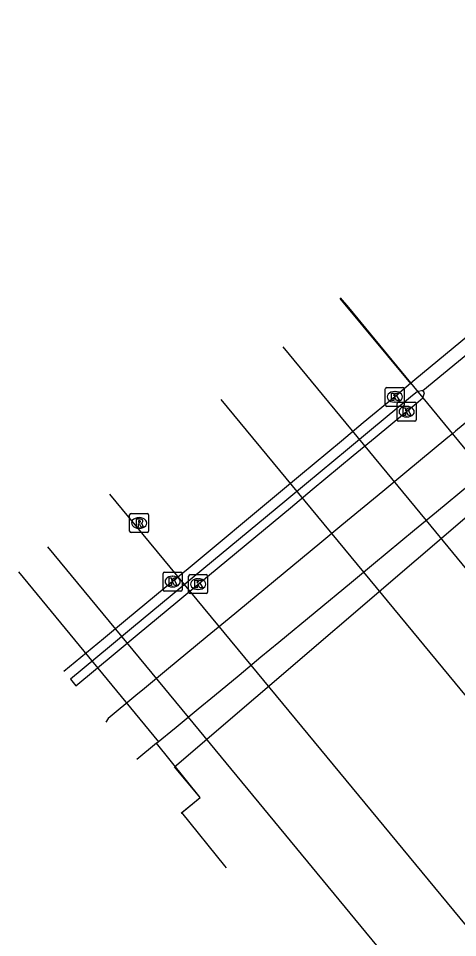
# Model space of a CAD drawing. Extents: x 159280 to 160375, y 384531 to 385872.
# Drawn here: x 159280.02 to 159303.16, y 385237.26 to 385285.65 of the extents above; entities that cross this region are included whole.
import ezdxf

# ---------------------------------------------------------------- set-up
doc = ezdxf.new("R2010")
doc.units = 0
for name, color, linetype in [('IMGEO_Fietspad_open', 7, 'Continuous'), ('IMGEO_Geluidsscherm', 7, 'Continuous'), ('IMGEO_Kolk', 7, 'Continuous'), ('IMGEO_Muur', 7, 'Continuous'), ('IMGEO_Pijler', 7, 'Continuous'), ('IMGEO_Rijbaan_lokaal_gesloten', 7, 'Continuous'), ('IMGEO_Rijbaan_lokaal_open', 7, 'Continuous'), ('IMGEO_Rioolput', 7, 'Continuous'), ('IMGEO_Spoor', 7, 'Continuous'), ('IMGEO_Spoorbaan_halfverhard', 7, 'Continuous'), ('IMGEO_Terreindeel_gesloten', 7, 'Continuous'), ('IMGEO_Voetpad_open', 7, 'Continuous')]:
    doc.layers.add(name, color=color, linetype=linetype)

msp = doc.modelspace()

# ---------------------------------------------------------------- linework, layer by layer
at = {"layer": 'IMGEO_Fietspad_open'}
for points in [[(159301.323, 385266.059), (159308.051, 385271.586), (159311.046, 385274.117), (159325.421, 385285.651)], [(159318.526, 385276.664), (159303.045, 385263.915), (159302.869, 385263.769), (159302.64, 385263.579), (159300.374, 385261.706), (159299.217, 385260.75), (159297.056, 385258.964), (159295.899, 385258.008), (159291.123, 385254.06), (159289.967, 385253.104), (159287.819, 385251.329), (159286.663, 385250.374), (159286.211, 385250), (159284.752, 385248.794), (159284.631, 385248.598)]]:
    msp.add_lwpolyline(points, dxfattribs=at)
at = {"layer": 'IMGEO_Geluidsscherm'}
msp.add_lwpolyline([(159310.803, 385254.224), (159308.618, 385256.968), (159304.127, 385262.305), (159297.428, 385270.424), (159296.997, 385270.945)], dxfattribs=at)
at = {"layer": 'IMGEO_Kolk'}
for p, q in [((159299.352, 385265.3), (159299.352, 385266.152)), ((159299.427, 385266.226), (159300.279, 385266.226)), ((159299.84, 385266.006), (159299.865, 385266.006)), ((159300.353, 385266.152), (159300.353, 385265.3)), ((159299.863, 385265.446), (159299.838, 385265.446)), ((159300.051, 385265.445), (159300.903, 385265.445)), ((159300.279, 385265.226), (159299.427, 385265.226)), ((159299.976, 385264.519), (159299.976, 385265.371)), ((159300.464, 385265.225), (159300.489, 385265.225)), ((159300.977, 385265.371), (159300.977, 385264.519)), ((159300.487, 385264.665), (159300.462, 385264.665)), ((159300.903, 385264.445), (159300.051, 385264.445)), ((159287.647, 385255.573), (159287.647, 385256.425)), ((159287.722, 385256.499), (159288.574, 385256.499)), ((159288.135, 385256.279), (159288.16, 385256.279)), ((159288.648, 385256.425), (159288.648, 385255.573)), ((159288.99, 385255.441), (159288.99, 385256.293)), ((159289.065, 385256.367), (159289.917, 385256.367)), ((159289.991, 385256.293), (159289.991, 385255.441)), ((159289.478, 385256.147), (159289.503, 385256.147)), ((159288.574, 385255.499), (159287.722, 385255.499)), ((159288.158, 385255.719), (159288.133, 385255.719)), ((159289.917, 385255.367), (159289.065, 385255.367)), ((159289.501, 385255.587), (159289.476, 385255.587))]:
    msp.add_line(p, q, dxfattribs=at)
for points in [[(159299.352, 385265.3), (159299.352, 385266.152)], [(159299.427, 385266.226), (159300.279, 385266.226)], [(159299.673, 385265.926), (159299.796, 385265.926), (159299.796, 385265.775), (159299.926, 385265.926), (159300.09, 385265.926), (159299.944, 385265.775), (159300.097, 385265.526), (159299.945, 385265.526), (159299.86, 385265.69), (159299.796, 385265.623), (159299.796, 385265.526), (159299.673, 385265.526), (159299.673, 385265.926)], [(159300.353, 385266.152), (159300.353, 385265.3)], [(159300.051, 385265.445), (159300.903, 385265.445)], [(159300.279, 385265.226), (159299.427, 385265.226)], [(159299.976, 385264.519), (159299.976, 385265.371)], [(159300.297, 385265.145), (159300.42, 385265.145), (159300.42, 385264.994), (159300.55, 385265.145), (159300.714, 385265.145), (159300.568, 385264.994), (159300.721, 385264.745), (159300.569, 385264.745), (159300.484, 385264.909), (159300.42, 385264.842), (159300.42, 385264.745), (159300.297, 385264.745), (159300.297, 385265.145)], [(159300.977, 385265.371), (159300.977, 385264.519)], [(159300.903, 385264.445), (159300.051, 385264.445)], [(159287.647, 385255.573), (159287.647, 385256.425)], [(159287.722, 385256.499), (159288.574, 385256.499)], [(159288.648, 385256.425), (159288.648, 385255.573)], [(159288.99, 385255.441), (159288.99, 385256.293)], [(159289.065, 385256.367), (159289.917, 385256.367)], [(159289.991, 385256.293), (159289.991, 385255.441)], [(159287.968, 385256.199), (159288.091, 385256.199), (159288.091, 385256.048), (159288.221, 385256.199), (159288.385, 385256.199), (159288.239, 385256.048), (159288.392, 385255.799), (159288.24, 385255.799), (159288.155, 385255.963), (159288.091, 385255.896), (159288.091, 385255.799), (159287.968, 385255.799), (159287.968, 385256.199)], [(159289.311, 385256.067), (159289.434, 385256.067), (159289.434, 385255.916), (159289.564, 385256.067), (159289.728, 385256.067), (159289.582, 385255.916), (159289.735, 385255.667), (159289.583, 385255.667), (159289.498, 385255.831), (159289.434, 385255.764), (159289.434, 385255.667), (159289.311, 385255.667), (159289.311, 385256.067)], [(159288.574, 385255.499), (159287.722, 385255.499)], [(159289.917, 385255.367), (159289.065, 385255.367)]]:
    msp.add_lwpolyline(points, dxfattribs=at)
for centre, start, end in [((159299.429, 385266.15), 91.552, 178.448), ((159299.429, 385266.15), 91.552, 178.448), ((159300.277, 385266.15), 1.552, 88.448), ((159300.277, 385266.15), 1.552, 88.448), ((159300.053, 385265.369), 91.552, 178.448), ((159300.053, 385265.369), 91.552, 178.448), ((159300.901, 385265.369), 1.552, 88.448), ((159300.901, 385265.369), 1.552, 88.448), ((159299.429, 385265.302), 181.552, 268.448), ((159299.429, 385265.302), 181.552, 268.448), ((159300.277, 385265.302), 271.552, 358.448), ((159300.277, 385265.302), 271.552, 358.448), ((159300.053, 385264.521), 181.552, 268.448), ((159300.053, 385264.521), 181.552, 268.448), ((159300.901, 385264.521), 271.552, 358.448), ((159300.901, 385264.521), 271.552, 358.448), ((159287.724, 385256.423), 91.552, 178.448), ((159287.724, 385256.423), 91.552, 178.448), ((159288.572, 385256.423), 1.552, 88.448), ((159288.572, 385256.423), 1.552, 88.448), ((159289.067, 385256.291), 91.552, 178.448), ((159289.067, 385256.291), 91.552, 178.448), ((159289.915, 385256.291), 1.552, 88.448), ((159289.915, 385256.291), 1.552, 88.448), ((159287.724, 385255.575), 181.552, 268.448), ((159287.724, 385255.575), 181.552, 268.448), ((159288.572, 385255.575), 271.552, 358.448), ((159288.572, 385255.575), 271.552, 358.448), ((159289.067, 385255.443), 181.552, 268.448), ((159289.067, 385255.443), 181.552, 268.448), ((159289.915, 385255.443), 271.552, 358.448), ((159289.915, 385255.443), 271.552, 358.448)]:
    msp.add_arc(centre, 0.0765, start, end, dxfattribs=at)
for centre, major_axis, ratio, start_param, end_param in [((159299.839, 385265.726), (-0.387, 0.002), 0.722429, 4.712389, 7.853982), ((159299.864, 385265.726), (-0.39, 0.002), 0.717154, 1.570796, 4.712389), ((159300.463, 385264.945), (-0.387, 0.002), 0.722429, 4.712389, 7.853982), ((159300.488, 385264.945), (-0.39, 0.002), 0.717154, 1.570796, 4.712389), ((159288.134, 385255.999), (-0.387, 0.002), 0.722429, 4.712389, 7.853982), ((159288.159, 385255.999), (-0.39, 0.002), 0.717154, 1.570796, 4.712389), ((159289.477, 385255.867), (-0.387, 0.002), 0.722429, 4.712389, 7.853982), ((159289.502, 385255.867), (-0.39, 0.002), 0.717154, 1.570796, 4.712389)]:
    msp.add_ellipse(centre, major_axis=major_axis, ratio=ratio, start_param=start_param, end_param=end_param, dxfattribs=at)
at = {"layer": 'IMGEO_Muur'}
msp.add_lwpolyline([(159288.597, 385243.812), (159289.591, 385244.64), (159288.254, 385246.254), (159305.259, 385260.807), (159310.222, 385254.777), (159309.997, 385254.577)], dxfattribs=at)
at = {"layer": 'IMGEO_Pijler'}
msp.add_lwpolyline([(159283.041, 385250.515), (159285.121, 385252.239), (159286.276, 385253.196), (159288.422, 385254.974), (159289.577, 385255.931), (159294.349, 385259.885), (159295.504, 385260.842), (159297.663, 385262.631), (159298.819, 385263.588), (159301.081, 385265.463), (159301.325, 385265.665), (159301.413, 385265.937), (159301.323, 385266.059), (159301.029, 385265.993), (159300.785, 385265.791), (159298.523, 385263.916), (159297.367, 385262.959), (159295.208, 385261.17), (159294.053, 385260.213), (159289.281, 385256.259), (159288.126, 385255.302), (159285.98, 385253.524), (159284.825, 385252.567), (159282.76, 385250.855)], close=True, dxfattribs=at)
at = {"layer": 'IMGEO_Rijbaan_lokaal_gesloten'}
for points in [[(159308.984, 385273.289), (159300.913, 385266.623), (159300.674, 385266.421)], [(159296.958, 385270.912), (159300.674, 385266.421)]]:
    msp.add_lwpolyline(points, dxfattribs=at)
at = {"layer": 'IMGEO_Rijbaan_lokaal_open'}
msp.add_lwpolyline([(159300.674, 385266.421), (159300.446, 385266.229), (159299.849, 385265.727), (159298.191, 385264.349), (159297.037, 385263.39), (159294.881, 385261.597), (159293.727, 385260.638), (159288.961, 385256.677), (159288.147, 385256), (159287.806, 385255.719), (159285.658, 385253.944), (159284.501, 385252.989), (159282.417, 385251.268)], dxfattribs=at)
at = {"layer": 'IMGEO_Rioolput'}
for p, q in [((159285.883, 385258.659), (159285.883, 385259.511)), ((159285.958, 385259.585), (159286.81, 385259.585)), ((159286.371, 385259.365), (159286.396, 385259.365)), ((159286.884, 385259.511), (159286.884, 385258.659)), ((159286.394, 385258.805), (159286.369, 385258.805)), ((159286.81, 385258.585), (159285.958, 385258.585))]:
    msp.add_line(p, q, dxfattribs=at)
for points in [[(159285.883, 385258.659), (159285.883, 385259.511)], [(159285.958, 385259.585), (159286.81, 385259.585)], [(159286.472, 385259.283), (159286.22, 385259.285), (159286.22, 385258.885)], [(159286.398, 385259.204), (159286.344, 385259.204), (159286.344, 385259.123)], [(159286.884, 385259.511), (159286.884, 385258.659)], [(159286.22, 385258.885), (159286.344, 385258.885), (159286.344, 385259.047), (159286.355, 385259.047)], [(159286.344, 385259.123), (159286.396, 385259.123)], [(159286.402, 385259.018), (159286.473, 385258.885), (159286.613, 385258.885), (159286.548, 385259.011)], [(159286.81, 385258.585), (159285.958, 385258.585)]]:
    msp.add_lwpolyline(points, dxfattribs=at)
for centre, radius, start, end in [((159285.96, 385259.509), 0.0765, 91.552, 178.448), ((159285.96, 385259.509), 0.0765, 91.552, 178.448), ((159286.404, 385259.108), 0.0964, 77.0061, 93.1865), ((159286.418, 385259.165), 0.0378, 276.6634, 79.6772), ((159286.471, 385259.173), 0.109, 350.3612, 89.416), ((159286.469, 385259.173), 0.112, 277.5842, 350.9817), ((159286.808, 385259.509), 0.0765, 1.552, 88.448), ((159286.808, 385259.509), 0.0765, 1.552, 88.448), ((159286.354, 385258.994), 0.0533, 26.0293, 88.6989), ((159286.38, 385259.312), 0.19, 274.7715, 282.9687), ((159286.453, 385258.958), 0.108, 29.5134, 73.7905), ((159285.96, 385258.661), 0.0765, 181.552, 268.448), ((159285.96, 385258.661), 0.0765, 181.552, 268.448), ((159286.808, 385258.661), 0.0765, 271.552, 358.448), ((159286.808, 385258.661), 0.0765, 271.552, 358.448)]:
    msp.add_arc(centre, radius, start, end, dxfattribs=at)
for centre, major_axis, ratio, start_param, end_param in [((159286.37, 385259.085), (-0.387, 0.002), 0.722429, 4.712389, 7.853982), ((159286.395, 385259.085), (-0.39, 0.002), 0.717154, 1.570796, 4.712389)]:
    msp.add_ellipse(centre, major_axis=major_axis, ratio=ratio, start_param=start_param, end_param=end_param, dxfattribs=at)
at = {"layer": 'IMGEO_Spoor'}
for points in [[(159293.955, 385268.358), (159301.497, 385259.214)], [(159290.691, 385265.583), (159298.199, 385256.49)], [(159284.824, 385260.595), (159292.269, 385251.591)], [(159301.497, 385259.214), (159350.26, 385200.096), (159400.347, 385139.575), (159458.506, 385069.019), (159461.408, 385065.665), (159537.085, 384973.835), (159556.866, 384949.961), (159594.941, 384904.522), (159629.132, 384864.413), (159796.415, 384670.308), (159828.837, 384632.397), (159847.171, 384610.66), (159881.165, 384569.851), (159890.023, 384559.093)], [(159281.563, 385257.822), (159288.968, 385248.86)], [(159298.199, 385256.49), (159411.661, 385119.073), (159479.574, 385036.952), (159497.518, 385015.086), (159547.984, 384954.122), (159574.623, 384922.081), (159600.311, 384891.721), (159624.474, 384863.39), (159693.925, 384782.643), (159798.951, 384660.882), (159851.357, 384599.293), (159887.061, 384556.423)], [(159292.269, 385251.591), (159303.604, 385237.883), (159381.29, 385143.78), (159423.02, 385093.315), (159434.25, 385079.86), (159454.7, 385054.967), (159609.414, 384867.732), (159645.768, 384823.978), (159681.181, 384781.708), (159706.75, 384751.729), (159755.58, 384694.837), (159880.093, 384550.14)], [(159288.968, 385248.86), (159394.808, 385120.766), (159451.562, 385051.926), (159485.007, 385011.602), (159559.99, 384920.75), (159634.682, 384830.526), (159669.934, 384788.543), (159680.14, 384776.226), (159725.395, 384723.206), (159772.582, 384668.348), (159876.925, 384547.284)]]:
    msp.add_lwpolyline(points, dxfattribs=at)
at = {"layer": 'IMGEO_Spoorbaan_halfverhard'}
for points in [[(159287.304, 385247.484), (159288.342, 385248.343), (159289.498, 385249.299), (159290.346, 385250), (159291.644, 385251.074), (159292.8, 385252.03), (159293.739, 385252.807), (159297.577, 385255.977), (159298.734, 385256.932), (159300.895, 385258.718), (159302.052, 385259.673), (159303.787, 385261.106)], [(159280.021, 385256.511), (159287.406, 385247.569)], [(159288.63, 385243.84), (159289.591, 385244.64), (159287.304, 385247.484)], [(159290.987, 385240.928), (159290.904, 385241.032), (159288.63, 385243.84)]]:
    msp.add_lwpolyline(points, dxfattribs=at)
at = {"layer": 'IMGEO_Terreindeel_gesloten'}
msp.add_lwpolyline([(159288.597, 385243.812), (159288.63, 385243.84)], dxfattribs=at)
at = {"layer": 'IMGEO_Voetpad_open'}
msp.add_lwpolyline([(159287.304, 385247.484), (159286.265, 385246.625)], dxfattribs=at)

doc.saveas('drawing.dxf')
